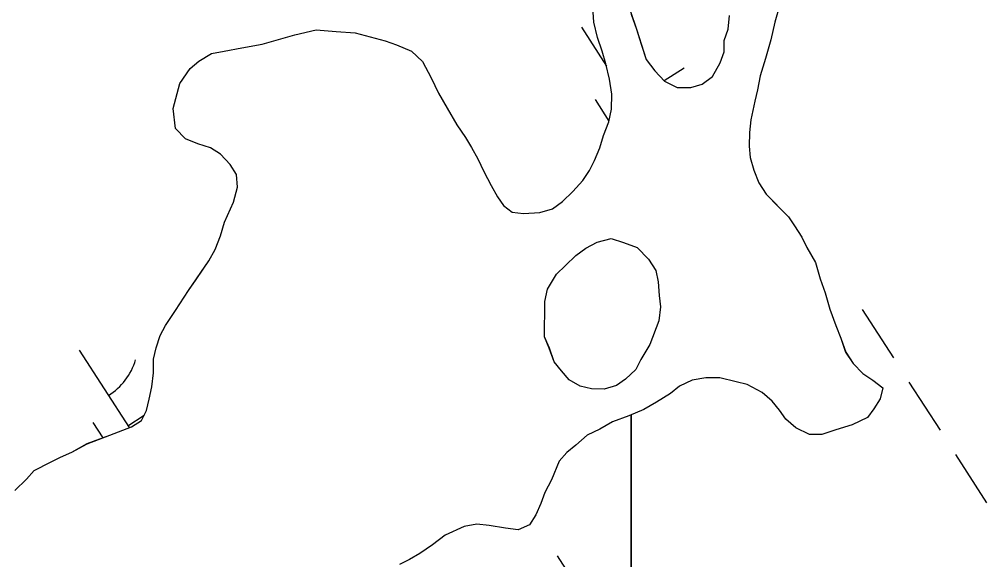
# Model space of a CAD drawing. Extents: x 3937982 to 3958556, y 219448 to 241894.
# Drawn here: x 3943267.2 to 3943536.7, y 233344.9 to 233495.5 of the extents above; entities that cross this region are included whole.
import ezdxf

# ---------------------------------------------------------------- set-up
doc = ezdxf.new("R2010")
doc.units = 0
doc.layers.add('V-TOPO-SHOR', color=7, linetype='Continuous')
doc.layers.add('V-WETL-SWMP', color=7, linetype='Continuous')

msp = doc.modelspace()

# ---------------------------------------------------------------- linework, layer by layer
at = {"layer": 'V-TOPO-SHOR'}
for points in [[(3943339.38, 233489.865), (3943343.945, 233491.205), (3943349.911, 233492.526), (3943355.502, 233492.102), (3943360.745, 233491.682), (3943364.929, 233490.576), (3943369.111, 233489.472), (3943372.247, 233488.381), (3943376.42, 233486.576), (3943379.531, 233483.736), (3943381.919, 233479.156), (3943383.963, 233474.929), (3943386.355, 233470.7), (3943389.096, 233466.117), (3943391.498, 233462.584), (3943393.21, 233459.764), (3943394.916, 233456.592), (3943396.618, 233453.071), (3943398.666, 233449.196), (3943400.374, 233446.024), (3943402.09, 233443.552), (3943404.515, 233441.77), (3943407.659, 233441.379), (3943412.211, 233441.67), (3943415.724, 233442.671), (3943418.55, 233444.734), (3943421.384, 233447.494), (3943424.225, 233450.605), (3943426.011, 233453.38), (3943427.446, 233456.161), (3943428.892, 233459.641), (3943429.988, 233463.125), (3943431.44, 233466.954), (3943432.185, 233470.442), (3943432.241, 233474.641), (3943431.596, 233478.847), (3943430.602, 233483.058), (3943429.601, 233486.57), (3943428.251, 233490.437), (3943427.258, 233494.648), (3943426.963, 233498.85)], [(3943479.101, 233499.559), (3943477.639, 233494.68), (3943476.525, 233489.798), (3943475.054, 233484.567), (3943473.592, 233479.691), (3943472.84, 233475.851), (3943472.099, 233472.711), (3943470.981, 233467.479), (3943470.583, 233463.987), (3943470.532, 233460.139), (3943470.841, 233456.985), (3943471.845, 233453.472), (3943473.197, 233449.956), (3943475.255, 233446.782), (3943478.706, 233443.237), (3943481.467, 233440.4), (3943483.183, 233437.928), (3943485.241, 233434.754), (3943486.603, 233431.936), (3943488.995, 233427.707), (3943490.334, 233423.14), (3943491.682, 233419.275), (3943493.021, 233414.708), (3943494.711, 233410.137), (3943496.063, 233406.62), (3943497.41, 233402.754), (3943499.468, 233399.577), (3943502.229, 233396.743), (3943505.004, 233394.957), (3943507.775, 233392.821), (3943507.034, 233389.681), (3943505.248, 233386.906), (3943503.466, 233384.481), (3943499.239, 233382.438), (3943494.674, 233381.098), (3943490.807, 233379.751), (3943487.309, 233379.798), (3943483.486, 233381.598), (3943480.719, 233384.082), (3943479.003, 233386.554), (3943476.936, 233389.03), (3943474.172, 233391.516), (3943470.002, 233393.673), (3943466.862, 233394.412), (3943462.33, 233395.522), (3943458.482, 233395.573), (3943454.623, 233394.924), (3943451.103, 233393.222), (3943448.627, 233391.156), (3943444.746, 233388.76)], [(3943437.445, 233497.662), (3943439.128, 233492.741), (3943440.472, 233488.524), (3943441.815, 233484.309), (3943444.222, 233481.129), (3943446.982, 233478.292), (3943450.458, 233476.498), (3943454.306, 233476.447), (3943457.468, 233477.455), (3943460.294, 233479.517), (3943462.445, 233483.336), (3943463.534, 233486.47), (3943463.575, 233489.618), (3943464.669, 233492.753), (3943465.068, 233496.595)], [(3943265.992, 233364.19), (3943269.181, 233367.297), (3943271.313, 233369.717), (3943275.892, 233372.105), (3943278.71, 233373.467), (3943281.877, 233374.825), (3943286.108, 233377.217), (3943292.434, 233379.583), (3943298.414, 233381.952), (3943301.236, 233383.664), (3943302.672, 233386.443), (3943303.413, 233389.583), (3943304.161, 233393.073), (3943304.56, 233396.915), (3943304.611, 233400.763), (3943305.353, 233403.903), (3943306.449, 233407.386), (3943307.884, 233410.165), (3943310.739, 233414.327), (3943314.311, 233419.875), (3943316.453, 233422.996), (3943320.019, 233428.196), (3943321.811, 233431.321), (3943323.261, 233435.151), (3943324.36, 233438.985), (3943326.883, 233444.549), (3943327.987, 233448.733), (3943327.684, 233452.235), (3943325.972, 233455.058), (3943323.211, 233457.892), (3943320.436, 233459.68), (3943316.953, 233460.776), (3943313.473, 233462.222), (3943310.712, 233465.056), (3943310.086, 233470.661), (3943311.929, 233477.635), (3943314.782, 233481.794), (3943317.26, 233483.863), (3943320.785, 233485.915), (3943324.293, 233486.566), (3943329.204, 233487.551), (3943334.813, 233488.526), (3943339.38, 233489.865)], [(3943442.862, 233404.878), (3943440.357, 233400.712), (3943438.919, 233397.933), (3943436.085, 233395.17), (3943433.613, 233393.454), (3943430.101, 233392.45), (3943426.603, 233392.497), (3943423.463, 233393.239), (3943420.34, 233395.031), (3943418.273, 233397.507), (3943416.207, 233399.983), (3943414.857, 233403.849), (3943413.502, 233407.016), (3943413.543, 233410.163), (3943413.583, 233413.311), (3943413.631, 233416.809), (3943414.376, 233420.299), (3943416.881, 233424.465), (3943419.363, 233426.879), (3943422.197, 233429.642), (3943425.024, 233431.702), (3943428.196, 233433.41), (3943432.056, 233434.41), (3943435.54, 233433.314), (3943439.37, 233431.864), (3943442.477, 233428.673), (3943444.533, 233425.497), (3943445.19, 233422.339), (3943445.489, 233418.486), (3943445.799, 233415.335), (3943445.397, 233411.491), (3943442.862, 233404.878)], [(3943444.746, 233388.76), (3943441.219, 233386.706), (3943436.998, 233385.014), (3943432.429, 233383.324), (3943428.903, 233381.272), (3943425.382, 233379.568), (3943422.197, 233376.814), (3943419.719, 233374.745), (3943417.589, 233372.325), (3943415.421, 233367.106), (3943413.624, 233363.631), (3943412.535, 233360.497), (3943411.093, 233357.368), (3943409.307, 233354.593), (3943406.139, 233353.235), (3943402.647, 233353.63), (3943398.109, 233354.39), (3943394.615, 233354.788), (3943391.109, 233354.134), (3943385.829, 233351.754), (3943382.294, 233349.004), (3943378.763, 233346.602), (3943375.941, 233344.89), (3943373.125, 233343.528)]]:
    msp.add_lwpolyline(points, dxfattribs=at)
at = {"layer": 'V-WETL-SWMP'}
for p, q in [((3943427.258, 233494.648), (3943426.964, 233498.85)), ((3943479.102, 233499.558), (3943477.638, 233494.68)), ((3943423.784, 233493.271), (3943430.745, 233482.456)), ((3943428.251, 233490.437), (3943427.258, 233494.648)), ((3943477.638, 233494.68), (3943476.524, 233489.797)), ((3943334.814, 233488.527), (3943343.945, 233491.205)), ((3943343.945, 233491.205), (3943349.911, 233492.525)), ((3943349.911, 233492.525), (3943355.503, 233492.101)), ((3943355.503, 233492.101), (3943360.745, 233491.682)), ((3943360.745, 233491.682), (3943369.112, 233489.472)), ((3943429.6, 233486.57), (3943428.251, 233490.437)), ((3943324.292, 233486.567), (3943329.203, 233487.552)), ((3943329.203, 233487.552), (3943334.814, 233488.527)), ((3943369.112, 233489.472), (3943372.247, 233488.38)), ((3943372.247, 233488.38), (3943376.421, 233486.576)), ((3943476.524, 233489.797), (3943475.055, 233484.568)), ((3943317.259, 233483.862), (3943320.785, 233485.914)), ((3943320.785, 233485.914), (3943324.292, 233486.567)), ((3943376.421, 233486.576), (3943379.532, 233483.736)), ((3943430.603, 233483.058), (3943429.6, 233486.57)), ((3943314.782, 233481.795), (3943317.259, 233483.862)), ((3943379.532, 233483.736), (3943381.92, 233479.156)), ((3943431.596, 233478.847), (3943430.603, 233483.058)), ((3943446.876, 233478.403), (3943452.451, 233481.992)), ((3943475.055, 233484.568), (3943473.591, 233479.69)), ((3943311.928, 233477.635), (3943314.782, 233481.795)), ((3943473.591, 233479.69), (3943472.84, 233475.851)), ((3943310.086, 233470.662), (3943311.928, 233477.635)), ((3943381.92, 233479.156), (3943383.964, 233474.93)), ((3943432.24, 233474.64), (3943431.596, 233478.847)), ((3943383.964, 233474.93), (3943386.356, 233470.7)), ((3943432.185, 233470.443), (3943432.24, 233474.64)), ((3943472.84, 233475.851), (3943472.099, 233472.712)), ((3943427.58, 233473.118), (3943431.466, 233467.081)), ((3943472.099, 233472.712), (3943470.98, 233467.479)), ((3943310.712, 233465.056), (3943310.086, 233470.662)), ((3943386.356, 233470.7), (3943389.095, 233466.116)), ((3943431.439, 233466.954), (3943432.185, 233470.443)), ((3943389.095, 233466.116), (3943391.497, 233462.585)), ((3943429.988, 233463.125), (3943431.439, 233466.954)), ((3943470.98, 233467.479), (3943470.584, 233463.986)), ((3943313.473, 233462.221), (3943310.712, 233465.056)), ((3943428.893, 233459.641), (3943429.988, 233463.125)), ((3943470.584, 233463.986), (3943470.533, 233460.138)), ((3943316.953, 233460.775), (3943313.473, 233462.221)), ((3943320.437, 233459.679), (3943316.953, 233460.775)), ((3943391.497, 233462.585), (3943393.209, 233459.764)), ((3943323.212, 233457.893), (3943320.437, 233459.679)), ((3943325.973, 233455.058), (3943323.212, 233457.893)), ((3943393.209, 233459.764), (3943394.916, 233456.592)), ((3943427.447, 233456.161), (3943428.893, 233459.641)), ((3943470.533, 233460.138), (3943470.841, 233456.985)), ((3943327.685, 233452.236), (3943325.973, 233455.058)), ((3943394.916, 233456.592), (3943396.618, 233453.071)), ((3943426.011, 233453.381), (3943427.447, 233456.161)), ((3943470.841, 233456.985), (3943471.844, 233453.473)), ((3943396.618, 233453.071), (3943398.666, 233449.196)), ((3943424.225, 233450.606), (3943426.011, 233453.381)), ((3943471.844, 233453.473), (3943473.196, 233449.957)), ((3943327.988, 233448.733), (3943327.685, 233452.236)), ((3943421.385, 233447.495), (3943424.225, 233450.606)), ((3943473.196, 233449.957), (3943475.254, 233446.781)), ((3943326.883, 233444.55), (3943327.988, 233448.733)), ((3943398.666, 233449.196), (3943400.373, 233446.024)), ((3943418.549, 233444.734), (3943421.385, 233447.495)), ((3943324.361, 233438.985), (3943326.883, 233444.55)), ((3943400.373, 233446.024), (3943402.09, 233443.552)), ((3943415.723, 233442.672), (3943418.549, 233444.734)), ((3943475.254, 233446.781), (3943481.466, 233440.401)), ((3943402.09, 233443.552), (3943404.515, 233441.771)), ((3943404.515, 233441.771), (3943407.659, 233441.379)), ((3943407.659, 233441.379), (3943412.211, 233441.669)), ((3943412.211, 233441.669), (3943415.723, 233442.672)), ((3943323.26, 233435.152), (3943324.361, 233438.985)), ((3943481.466, 233440.401), (3943483.183, 233437.929)), ((3943483.183, 233437.929), (3943485.24, 233434.753)), ((3943321.81, 233431.322), (3943323.26, 233435.152)), ((3943485.24, 233434.753), (3943486.602, 233431.936)), ((3943320.019, 233428.197), (3943321.81, 233431.322)), ((3943486.602, 233431.936), (3943488.995, 233427.706)), ((3943314.311, 233419.876), (3943320.019, 233428.197)), ((3943488.995, 233427.706), (3943490.334, 233423.14)), ((3943490.334, 233423.14), (3943491.682, 233419.274)), ((3943310.739, 233414.326), (3943314.311, 233419.876)), ((3943491.682, 233419.274), (3943493.021, 233414.708)), ((3943493.021, 233414.708), (3943494.71, 233410.137)), ((3943307.885, 233410.166), (3943310.739, 233414.326)), ((3943502.047, 233414.575), (3943510.707, 233401.121)), ((3943306.449, 233407.386), (3943307.885, 233410.166)), ((3943494.71, 233410.137), (3943496.062, 233406.621)), ((3943305.353, 233403.902), (3943306.449, 233407.386)), ((3943496.062, 233406.621), (3943497.411, 233402.754)), ((3943304.611, 233400.763), (3943305.353, 233403.902)), ((3943283.917, 233403.241), (3943297.781, 233381.701)), ((3943497.411, 233402.754), (3943499.468, 233399.578)), ((3943304.56, 233396.915), (3943304.611, 233400.763)), ((3943499.468, 233399.578), (3943502.229, 233396.743)), ((3943304.16, 233393.072), (3943304.56, 233396.915)), ((3943502.229, 233396.743), (3943505.004, 233394.957)), ((3943303.414, 233389.583), (3943304.16, 233393.072)), ((3943451.103, 233393.222), (3943448.626, 233391.156)), ((3943454.624, 233394.925), (3943451.103, 233393.222)), ((3943458.481, 233395.574), (3943454.624, 233394.925)), ((3943462.329, 233395.523), (3943458.481, 233395.574)), ((3943466.862, 233394.413), (3943462.329, 233395.523)), ((3943470.001, 233393.672), (3943466.862, 233394.413)), ((3943474.171, 233391.517), (3943470.001, 233393.672)), ((3943505.004, 233394.957), (3943507.775, 233392.821)), ((3943515.037, 233394.394), (3943523.697, 233380.941)), ((3943448.626, 233391.156), (3943444.746, 233388.759)), ((3943476.937, 233389.031), (3943474.171, 233391.517)), ((3943507.775, 233392.821), (3943507.033, 233389.682)), ((3943302.672, 233386.444), (3943303.414, 233389.583)), ((3943444.746, 233388.759), (3943441.22, 233386.706)), ((3943479.003, 233386.555), (3943476.937, 233389.031)), ((3943507.033, 233389.682), (3943505.247, 233386.907)), ((3943297.448, 233382.22), (3943302.005, 233385.153)), ((3943301.236, 233383.664), (3943302.672, 233386.444)), ((3943436.999, 233385.013), (3943432.429, 233383.324)), ((3943437.695, 233385.292), (3943436.999, 233385.013)), ((3943441.22, 233386.706), (3943437.695, 233385.292)), ((3943437.695, 233385.292), (3943437.695, 233054.049)), ((3943437.695, 233054.049), (3943437.695, 233385.292)), ((3943480.72, 233384.083), (3943479.003, 233386.555)), ((3943505.247, 233386.907), (3943503.466, 233384.481)), ((3943287.713, 233383.089), (3943290.447, 233378.84)), ((3943298.414, 233381.952), (3943301.236, 233383.664)), ((3943432.429, 233383.324), (3943428.903, 233381.272)), ((3943483.486, 233381.598), (3943480.72, 233384.083)), ((3943499.24, 233382.438), (3943494.674, 233381.099)), ((3943503.466, 233384.481), (3943499.24, 233382.438)), ((3943292.435, 233379.583), (3943298.414, 233381.952)), ((3943428.903, 233381.272), (3943425.382, 233379.569)), ((3943487.31, 233379.798), (3943483.486, 233381.598)), ((3943490.808, 233379.751), (3943487.31, 233379.798)), ((3943494.674, 233381.099), (3943490.808, 233379.751)), ((3943281.876, 233374.825), (3943286.107, 233377.218)), ((3943286.107, 233377.218), (3943292.435, 233379.583)), ((3943425.382, 233379.569), (3943422.197, 233376.813)), ((3943278.71, 233373.467), (3943281.876, 233374.825)), ((3943419.72, 233374.746), (3943417.589, 233372.325)), ((3943422.197, 233376.813), (3943419.72, 233374.746)), ((3943528.027, 233374.214), (3943536.687, 233360.76)), ((3943271.313, 233369.717), (3943275.893, 233372.105)), ((3943275.893, 233372.105), (3943278.71, 233373.467)), ((3943417.589, 233372.325), (3943415.421, 233367.106)), ((3943269.182, 233367.296), (3943271.313, 233369.717)), ((3943265.992, 233364.19), (3943269.182, 233367.296)), ((3943415.421, 233367.106), (3943413.625, 233363.631)), ((3943413.625, 233363.631), (3943412.534, 233360.497)), ((3943412.534, 233360.497), (3943411.093, 233357.368)), ((3943411.093, 233357.368), (3943409.307, 233354.592)), ((3943391.108, 233354.134), (3943385.829, 233351.755)), ((3943394.615, 233354.787), (3943391.108, 233354.134)), ((3943398.109, 233354.391), (3943394.615, 233354.787)), ((3943402.647, 233353.631), (3943398.109, 233354.391)), ((3943406.14, 233353.235), (3943402.647, 233353.631)), ((3943409.307, 233354.592), (3943406.14, 233353.235)), ((3943385.829, 233351.755), (3943382.294, 233349.003)), ((3943382.294, 233349.003), (3943378.763, 233346.601)), ((3943378.763, 233346.601), (3943375.942, 233344.889)), ((3943417.046, 233345.943), (3943437.695, 233313.863))]:
    msp.add_line(p, q, dxfattribs=at)
msp.add_lwpolyline([(3943437.695, 233496.93), (3943439.128, 233492.741), (3943441.815, 233484.309), (3943444.222, 233481.129), (3943446.983, 233478.293), (3943450.458, 233476.498), (3943454.305, 233476.447), (3943457.468, 233477.454), (3943460.294, 233479.516), (3943462.444, 233483.336), (3943463.535, 233486.47), (3943463.576, 233489.618), (3943464.668, 233492.753), (3943465.068, 233496.596)], dxfattribs=at)
msp.add_lwpolyline([(3943442.861, 233404.877), (3943440.356, 233400.712), (3943438.92, 233397.932), (3943436.085, 233395.171), (3943433.613, 233393.454), (3943430.101, 233392.451), (3943426.603, 233392.498), (3943423.464, 233393.239), (3943420.339, 233395.03), (3943418.273, 233397.506), (3943416.206, 233399.983), (3943414.858, 233403.849), (3943413.501, 233407.016), (3943413.543, 233410.164), (3943413.584, 233413.312), (3943413.631, 233416.81), (3943414.377, 233420.299), (3943416.881, 233424.464), (3943419.362, 233426.88), (3943422.197, 233429.641), (3943425.024, 233431.703), (3943428.195, 233433.41), (3943432.057, 233434.409), (3943435.541, 233433.313), (3943439.37, 233431.863), (3943442.476, 233428.673), (3943444.533, 233425.497), (3943445.191, 233422.339), (3943445.49, 233418.487), (3943445.798, 233415.334), (3943445.397, 233411.491)], close=True, dxfattribs=at)
msp.add_arc((3943282.697, 233405.574), 17.623, 301.99668, 343.54034, dxfattribs=at)

doc.saveas('drawing.dxf')
